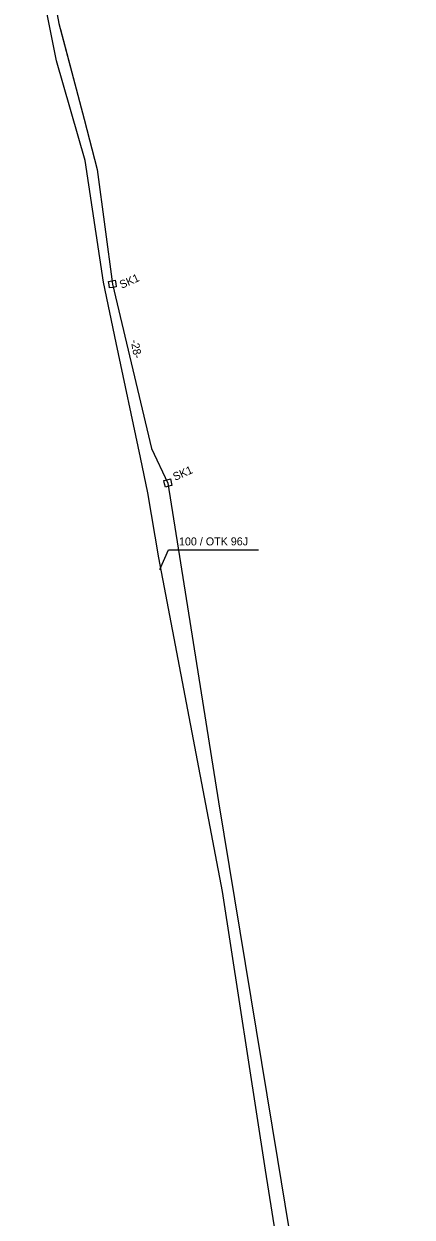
# Model space of a CAD drawing. Extents: x 6494530 to 6506885, y 5884901 to 5892312.
# Drawn here: x 6503791.2 to 6503843.3, y 5887352.5 to 5887512.8 of the extents above; entities that cross this region are included whole.
import ezdxf

# ---------------------------------------------------------------- set-up
doc = ezdxf.new("R2010")
doc.units = 0
for name, color, linetype in [('kabel W KANALIZACJI ISTN', 7, 'Continuous'), ('opis kabla CCTV_OTK', 7, 'Continuous'), ('opis kabla otk', 7, 'Continuous'), ('studnie do wyrysu', 7, 'Continuous'), ('trasa kanalizacji do wyrysu', 7, 'Continuous')]:
    doc.layers.add(name, color=color, linetype=linetype)

# ---------------------------------------------------------------- blocks, each defined once
blk = doc.blocks.new('ELARM2_27')
at = {"layer": 'studnie do wyrysu'}
blk.add_lwpolyline([(0, 0.45), (0.45, 0.45), (0.45, 0), (0.45, -0.45), (0, -0.45), (-0.45, -0.45), (-0.45, 0), (-0.45, 0.45)], close=True, dxfattribs=at)

msp = doc.modelspace()

# ---------------------------------------------------------------- linework, layer by layer
at = {"layer": 'kabel W KANALIZACJI ISTN'}
msp.add_lwpolyline([(6503837.48, 5887271.3), (6503823.59, 5887358.76), (6503817.83, 5887396.21), (6503809.27, 5887441.05), (6503807.8, 5887449.79), (6503806.82, 5887454.54), (6503803.55, 5887469.93), (6503801.85, 5887478.1), (6503799.41, 5887494.45), (6503795.55, 5887507.85), (6503791.17, 5887529.76), (6503812.96, 5887533.66), (6503814.05, 5887561.4), (6503812.84, 5887573.97)], dxfattribs=at)
at = {"layer": 'opis kabla otk'}
msp.add_lwpolyline([(6503809.42, 5887439.49), (6503810.57, 5887442.11), (6503822.68, 5887442.11)], dxfattribs=at)
at = {"layer": 'trasa kanalizacji do wyrysu'}
for points in [[(6503811.82, 5887572.55), (6503810.98, 5887570.83), (6503811.66, 5887561.88), (6503810.58, 5887535.15), (6503792.34, 5887531.83), (6503795.86, 5887512.85), (6503797.99, 5887504.76)], [(6503811.82, 5887572.55), (6503810.98, 5887570.83), (6503811.66, 5887561.88), (6503810.58, 5887535.15), (6503792.34, 5887531.83), (6503795.86, 5887512.85), (6503797.99, 5887504.76)], [(6503811.82, 5887572.55), (6503810.98, 5887570.83), (6503811.66, 5887561.88), (6503810.58, 5887535.15), (6503792.34, 5887531.83), (6503795.86, 5887512.85), (6503797.99, 5887504.76)], [(6503811.82, 5887572.55), (6503810.98, 5887570.83), (6503811.66, 5887561.88), (6503810.58, 5887535.15), (6503792.34, 5887531.83), (6503795.86, 5887512.85), (6503797.99, 5887504.76)], [(6503796.07, 5887512.06), (6503799.24, 5887500)], [(6503796.07, 5887512.06), (6503799.24, 5887500)], [(6503796.07, 5887512.06), (6503799.24, 5887500)], [(6503796.07, 5887512.06), (6503799.24, 5887500)], [(6503796.07, 5887512.06), (6503799.24, 5887500)], [(6503796.07, 5887512.06), (6503799.24, 5887500)], [(6503799.24, 5887500), (6503801.01, 5887493.25), (6503803.05, 5887477.83), (6503808.29, 5887455.75), (6503810.5, 5887451.11), (6503817.28, 5887408.29), (6503825.19, 5887360.22), (6503843.28, 5887250)], [(6503799.24, 5887500), (6503801.01, 5887493.25), (6503803.05, 5887477.83), (6503808.29, 5887455.75), (6503810.5, 5887451.11), (6503817.28, 5887408.29), (6503825.19, 5887360.22), (6503843.28, 5887250)], [(6503799.24, 5887500), (6503801.01, 5887493.25), (6503803.05, 5887477.83), (6503808.29, 5887455.75), (6503810.5, 5887451.11), (6503817.28, 5887408.29), (6503825.19, 5887360.22), (6503843.28, 5887250)], [(6503799.24, 5887500), (6503801.01, 5887493.25), (6503803.05, 5887477.83), (6503808.29, 5887455.75), (6503810.5, 5887451.11), (6503817.28, 5887408.29), (6503825.19, 5887360.22), (6503843.28, 5887250)], [(6503799.24, 5887500), (6503801.01, 5887493.25), (6503803.05, 5887477.83), (6503808.29, 5887455.75), (6503810.5, 5887451.11), (6503817.28, 5887408.29), (6503825.19, 5887360.22), (6503843.28, 5887250)], [(6503799.24, 5887500), (6503801.01, 5887493.25), (6503803.05, 5887477.83), (6503808.29, 5887455.75), (6503810.5, 5887451.11), (6503817.28, 5887408.29), (6503825.19, 5887360.22), (6503843.28, 5887250)]]:
    msp.add_lwpolyline(points, dxfattribs=at)

# ---------------------------------------------------------------- block references
at = {"layer": 'studnie do wyrysu'}
for p, rotation in [((6503803.05, 5887477.83), -80.92124209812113), ((6503803.05, 5887477.83), -80.92124209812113), ((6503803.05, 5887477.83), -80.92124209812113), ((6503803.05, 5887477.83), -80.92124209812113), ((6503803.05, 5887477.83), -80.92124209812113), ((6503803.05, 5887477.83), -80.92124209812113), ((6503810.5, 5887451.11), -76.90810694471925), ((6503810.5, 5887451.11), -76.90810694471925), ((6503810.5, 5887451.11), -76.90810694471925), ((6503810.5, 5887451.11), -76.90810694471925), ((6503810.5, 5887451.11), -76.90810694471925), ((6503810.5, 5887451.11), -76.90810694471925)]:
    msp.add_blockref('ELARM2_27', p, dxfattribs=dict(at, rotation=rotation))

# ---------------------------------------------------------------- texts
at = {"layer": 'opis kabla CCTV_OTK'}
msp.add_text('100 / OTK 96J', height=1.075, rotation=0.0868, dxfattribs=at).set_placement((6503811.99, 5887442.72))
at = {"layer": 'studnie do wyrysu'}
for p in [(6503804.29, 5887477.2), (6503804.29, 5887477.2), (6503811.45, 5887451.39), (6503811.45, 5887451.39)]:
    msp.add_text('SK1', height=1.075, rotation=23.6947, dxfattribs=at).set_placement(p)
at = {"layer": 'trasa kanalizacji do wyrysu'}
msp.add_text('-28-', height=1.075, rotation=280.993, dxfattribs=at).set_placement((6503805.49, 5887470.28))
msp.add_text('-28-', height=1.075, rotation=280.993, dxfattribs=at).set_placement((6503805.49, 5887470.28))

doc.saveas('drawing.dxf')
